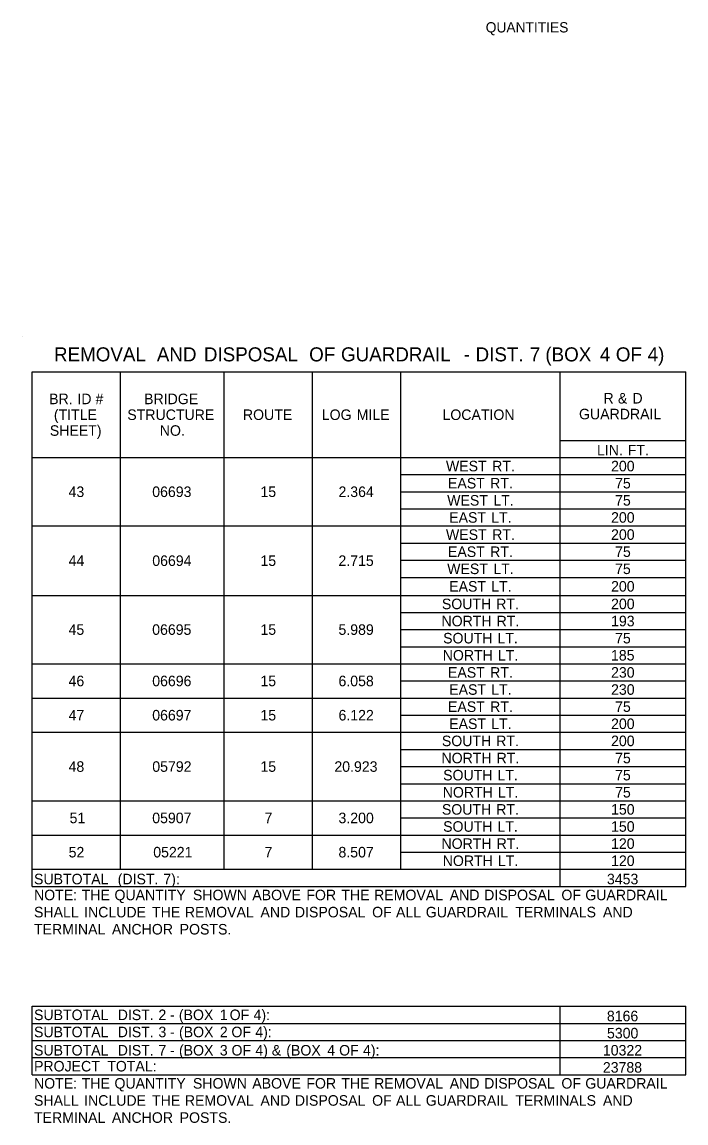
# Model space of a CAD drawing. Extents: x 544250 to 1930787, y -1948365 to 596640.
# Drawn here: x 547299 to 547677, y -1946685 to -1946058 of the extents above; entities that cross this region are included whole.
import ezdxf

# ---------------------------------------------------------------- set-up
doc = ezdxf.new("R2010")
doc.units = 0
doc.layers.add('Default', color=7, linetype='Continuous')
doc.layers.add('R_Border Prem', color=7, linetype='Continuous')

msp = doc.modelspace()

# ---------------------------------------------------------------- linework, layer by layer
at = {"layer": 'Default'}
for p, q in [((547299.32, -1946237.21), (547299.32, -1946237.21)), ((547305.17, -1946257.19), (547677.13, -1946257.19)), ((547305.17, -1946550.18), (547305.17, -1946257.19)), ((547305.17, -1946550.18), (547305.17, -1946257.19)), ((547355.38, -1946540.43), (547355.38, -1946257.19)), ((547414.37, -1946540.43), (547414.37, -1946257.19)), ((547464.58, -1946540.43), (547464.58, -1946257.19)), ((547514.79, -1946540.43), (547514.79, -1946257.19)), ((547605.47, -1946550.18), (547605.47, -1946257.19)), ((547677.13, -1946550.18), (547677.13, -1946257.19)), ((547677.13, -1946550.18), (547677.13, -1946257.19)), ((547605.47, -1946296.19), (547677.13, -1946296.19)), ((547305.17, -1946305.94), (547677.13, -1946305.94)), ((547305.17, -1946305.94), (547677.13, -1946305.94)), ((547514.79, -1946315.69), (547677.13, -1946315.69)), ((547514.79, -1946325.44), (547677.13, -1946325.44)), ((547514.79, -1946335.19), (547677.13, -1946335.19)), ((547305.17, -1946344.94), (547677.13, -1946344.94)), ((547514.79, -1946354.69), (547677.13, -1946354.69)), ((547514.79, -1946364.44), (547677.13, -1946364.44)), ((547514.79, -1946374.19), (547677.13, -1946374.19)), ((547305.17, -1946384.43), (547677.13, -1946384.43)), ((547514.79, -1946394.18), (547677.13, -1946394.18)), ((547514.79, -1946403.93), (547677.13, -1946403.93)), ((547514.79, -1946413.68), (547677.13, -1946413.68)), ((547305.17, -1946423.43), (547677.13, -1946423.43)), ((547514.79, -1946423.43), (547677.13, -1946423.43)), ((547514.79, -1946433.18), (547677.13, -1946433.18)), ((547305.17, -1946442.93), (547677.13, -1946442.93)), ((547514.79, -1946442.93), (547677.13, -1946442.93)), ((547514.79, -1946452.68), (547677.13, -1946452.68)), ((547305.17, -1946462.43), (547677.13, -1946462.43)), ((547514.79, -1946472.18), (547677.13, -1946472.18)), ((547514.79, -1946481.93), (547677.13, -1946481.93)), ((547514.79, -1946491.68), (547677.13, -1946491.68)), ((547305.17, -1946501.43), (547677.13, -1946501.43)), ((547514.79, -1946511.18), (547677.13, -1946511.18)), ((547305.17, -1946520.93), (547605.47, -1946520.93)), ((547514.79, -1946520.93), (547677.13, -1946520.93)), ((547605.47, -1946520.93), (547677.13, -1946520.93)), ((547514.79, -1946530.68), (547677.13, -1946530.68)), ((547305.17, -1946540.43), (547677.13, -1946540.43)), ((547605.47, -1946550.18), (547605.47, -1946540.43)), ((547305.17, -1946550.18), (547677.13, -1946550.18)), ((547305.17, -1946618.43), (547677.13, -1946618.43)), ((547305.17, -1946618.43), (547677.13, -1946618.43)), ((547305.17, -1946657.43), (547305.17, -1946618.43)), ((547305.17, -1946657.43), (547305.17, -1946618.43)), ((547605.47, -1946657.43), (547605.47, -1946618.43)), ((547605.47, -1946657.43), (547605.47, -1946618.43)), ((547677.13, -1946657.43), (547677.13, -1946618.43)), ((547677.13, -1946657.43), (547677.13, -1946618.43)), ((547305.17, -1946628.18), (547677.13, -1946628.18)), ((547305.17, -1946637.93), (547677.13, -1946637.93)), ((547305.17, -1946647.68), (547677.13, -1946647.68)), ((547305.17, -1946657.43), (547677.13, -1946657.43))]:
    msp.add_line(p, q, dxfattribs=at)

# ---------------------------------------------------------------- texts
for s, height, p in [('REMOVAL', 8, (547317.49, -1946251.2)), (' AND', 8, (547373.05, -1946251.2)), (' DISPOSAL', 8, (547399.82, -1946251.2)), (' OF', 8, (547459.73, -1946251.2)), (' GUARDRAIL', 8, (547477.84, -1946251.2)), (' DIST.', 8, (547554.42, -1946251.2)), (' 7', 8, (547585.32, -1946251.2)), (' (BOX', 8, (547594.14, -1946251.2)), (' 4', 8, (547625.18, -1946251.2)), (' OF', 8, (547634.24, -1946251.2)), (' 4)', 8, (547652.35, -1946251.2)), (' -', 8, (547547.68, -1946251.2)), ('BR.', 6, (547314.75, -1946275.57)), (' ID', 6, (547328.61, -1946275.57)), (' #', 6, (547338.9, -1946275.57)), ('BRIDGE', 6, (547368.78, -1946275.57)), ('R', 6, (547630.18, -1946275.19)), (' &', 6, (547636.2, -1946275.19)), (' D', 6, (547644.44, -1946275.19)), ('(TITLE', 6, (547317.44, -1946284.57)), ('STRUCTURE', 6, (547359.23, -1946284.57)), ('ROUTE', 6, (547425.01, -1946284.57)), ('LOG', 6, (547469.89, -1946284.57)), (' MILE', 6, (547487.54, -1946284.57)), ('LOCATION', 6, (547538.58, -1946284.57)), ('GUARDRAIL', 6, (547616.27, -1946284.19)), ('SHEET)', 6, (547315.12, -1946293.57)), ('NO.', 6, (547377.71, -1946293.57)), ('LIN.', 6, (547626.51, -1946304.74)), (' FT.', 6, (547641.76, -1946304.74)), ('WEST', 6, (547540.55, -1946313.82)), (' RT.', 6, (547564.6, -1946313.82)), ('200', 6, (547634.51, -1946313.82)), ('EAST', 6, (547541.71, -1946323.57)), (' RT.', 6, (547563.44, -1946323.57)), ('75', 6, (547636.8, -1946323.57)), ('43', 6, (547325.8, -1946328.44)), ('06693', 6, (547373.41, -1946328.44)), ('15', 6, (547434.98, -1946328.44)), ('2.364', 6, (547479.4, -1946328.44)), ('WEST', 6, (547541.25, -1946333.32)), (' LT.', 6, (547565.3, -1946333.32)), ('75', 6, (547636.8, -1946333.32)), ('EAST', 6, (547542.41, -1946343.07)), (' LT.', 6, (547564.14, -1946343.07)), ('200', 6, (547634.51, -1946343.07)), ('WEST', 6, (547540.55, -1946352.82)), (' RT.', 6, (547564.6, -1946352.82)), ('200', 6, (547634.51, -1946352.82)), ('EAST', 6, (547541.71, -1946362.57)), (' RT.', 6, (547563.44, -1946362.57)), ('75', 6, (547636.8, -1946362.57)), ('44', 6, (547325.82, -1946367.69)), ('06694', 6, (547373.43, -1946367.69)), ('15', 6, (547434.98, -1946367.69)), ('2.715', 6, (547479.37, -1946367.69)), ('WEST', 6, (547541.25, -1946372.32)), (' LT.', 6, (547565.3, -1946372.32)), ('75', 6, (547636.8, -1946372.32)), ('EAST', 6, (547542.41, -1946382.31)), (' LT.', 6, (547564.14, -1946382.31)), ('200', 6, (547634.51, -1946382.31)), ('SOUTH', 6, (547538.24, -1946392.31)), (' RT.', 6, (547566.91, -1946392.31)), ('200', 6, (547634.51, -1946392.31)), ('45', 6, (547325.78, -1946406.93)), ('06695', 6, (547373.39, -1946406.93)), ('15', 6, (547434.98, -1946406.93)), ('5.989', 6, (547479.39, -1946406.93)), ('NORTH', 6, (547538.01, -1946402.06)), (' RT.', 6, (547567.14, -1946402.06)), ('193', 6, (547634.5, -1946402.06)), ('SOUTH', 6, (547538.94, -1946411.81)), (' LT.', 6, (547567.61, -1946411.81)), ('75', 6, (547636.8, -1946411.81)), ('NORTH', 6, (547538.71, -1946421.56)), (' LT.', 6, (547567.84, -1946421.56)), ('185', 6, (547634.47, -1946421.56)), ('EAST', 6, (547541.71, -1946431.31)), (' RT.', 6, (547563.44, -1946431.31)), ('230', 6, (547634.51, -1946431.31)), ('46', 6, (547325.8, -1946436.18)), ('06696', 6, (547373.41, -1946436.18)), ('15', 6, (547434.98, -1946436.18)), ('6.058', 6, (547479.39, -1946436.18)), ('EAST', 6, (547542.41, -1946441.06)), (' LT.', 6, (547564.14, -1946441.06)), ('230', 6, (547634.51, -1946441.06)), ('EAST', 6, (547541.71, -1946450.81)), (' RT.', 6, (547563.44, -1946450.81)), ('75', 6, (547636.8, -1946450.81)), ('47', 6, (547325.8, -1946455.68)), ('06697', 6, (547373.41, -1946455.68)), ('15', 6, (547434.98, -1946455.68)), ('6.122', 6, (547479.42, -1946455.68)), ('EAST', 6, (547542.41, -1946460.56)), (' LT.', 6, (547564.14, -1946460.56)), ('200', 6, (547634.51, -1946460.56)), ('SOUTH', 6, (547538.24, -1946470.31)), (' RT.', 6, (547566.91, -1946470.31)), ('200', 6, (547634.51, -1946470.31)), ('NORTH', 6, (547538.01, -1946480.06)), (' RT.', 6, (547567.14, -1946480.06)), ('75', 6, (547636.8, -1946480.06)), ('48', 6, (547325.8, -1946484.93)), ('05792', 6, (547373.44, -1946484.93)), ('15', 6, (547434.98, -1946484.93)), ('20.923', 6, (547477.06, -1946484.93)), ('SOUTH', 6, (547538.94, -1946489.81)), (' LT.', 6, (547567.61, -1946489.81)), ('75', 6, (547636.8, -1946489.81)), ('NORTH', 6, (547538.71, -1946499.56)), (' LT.', 6, (547567.84, -1946499.56)), ('75', 6, (547636.8, -1946499.56)), ('SOUTH', 6, (547538.24, -1946509.31)), (' RT.', 6, (547566.91, -1946509.31)), ('150', 6, (547634.51, -1946509.31)), ('51', 6, (547326.38, -1946514.18)), ('05907', 6, (547373.41, -1946514.18)), ('7', 6, (547437.33, -1946514.18)), ('3.200', 6, (547479.4, -1946514.18)), ('SOUTH', 6, (547538.94, -1946519.06)), (' LT.', 6, (547567.61, -1946519.06)), ('150', 6, (547634.51, -1946519.06)), ('NORTH', 6, (547538.01, -1946528.81)), (' RT.', 6, (547567.14, -1946528.81)), ('120', 6, (547634.51, -1946528.81)), ('52', 6, (547325.83, -1946533.68)), ('05221', 6, (547373.99, -1946533.68)), ('7', 6, (547437.33, -1946533.68)), ('8.507', 6, (547479.39, -1946533.68)), ('NORTH', 6, (547538.71, -1946538.56)), (' LT.', 6, (547567.84, -1946538.56)), ('120', 6, (547634.51, -1946538.56)), ('SUBTOTAL', 6, (547306.14, -1946548.98)), (' (DIST.', 6, (547351.53, -1946548.98)), (' 7):', 6, (547377.5, -1946548.98)), ('3453', 6, (547632.16, -1946548.98)), ('NOTE:', 6, (547306.14, -1946558.06)), (' THE', 6, (547331.03, -1946558.06)), (' QUANTITY', 6, (547349.68, -1946558.06)), (' SHOWN', 6, (547394.33, -1946558.06)), (' ABOVE', 6, (547428.11, -1946558.06)), (' FOR', 6, (547458.88, -1946558.06)), (' THE', 6, (547478.79, -1946558.06)), (' REMOVAL', 6, (547497.44, -1946558.06)), (' AND', 6, (547540.47, -1946558.06)), (' DISPOSAL', 6, (547560.05, -1946558.06)), (' OF', 6, (547604.02, -1946558.06)), (' GUARDRAIL', 6, (547617.61, -1946558.06)), ('SHALL', 6, (547306.14, -1946567.81)), (' INCLUDE', 6, (547332.41, -1946567.81)), (' THE', 6, (547371.09, -1946567.81)), (' REMOVAL', 6, (547389.73, -1946567.81)), (' AND', 6, (547432.76, -1946567.81)), (' DISPOSAL', 6, (547452.35, -1946567.81)), (' OF', 6, (547496.31, -1946567.81)), (' ALL', 6, (547509.9, -1946567.81)), (' GUARDRAIL', 6, (547526.84, -1946567.81)), (' TERMINALS', 6, (547577.79, -1946567.81)), (' AND', 6, (547627.66, -1946567.81)), ('TERMINAL', 6, (547306.14, -1946577.56)), (' ANCHOR', 6, (547348.23, -1946577.56)), (' POSTS.', 6, (547386.78, -1946577.56)), ('SUBTOTAL', 6, (547306.14, -1946626.31)), (' DIST.', 6, (547351.53, -1946626.31)), (' 2', 6, (547374.71, -1946626.31)), (' (BOX', 6, (547386.34, -1946626.31)), (' 1', 6, (547409.61, -1946626.31)), (' OF', 6, (547415.24, -1946626.31)), (' 4):', 6, (547428.83, -1946626.31)), (' -', 6, (547381.28, -1946626.31)), ('8166', 6, (547632.13, -1946626.98)), ('SUBTOTAL', 6, (547306.14, -1946636.06)), (' DIST.', 6, (547351.53, -1946636.06)), (' 3', 6, (547374.71, -1946636.06)), (' (BOX', 6, (547386.4, -1946636.06)), (' 2', 6, (547409.67, -1946636.06)), (' OF', 6, (547416.24, -1946636.06)), (' 4):', 6, (547429.82, -1946636.06)), ('5300', 6, (547632.18, -1946636.73)), (' -', 6, (547381.34, -1946636.06)), ('SUBTOTAL', 6, (547306.14, -1946646.48)), (' DIST.', 6, (547351.53, -1946646.48)), (' 7', 6, (547374.71, -1946646.48)), (' -', 6, (547381.33, -1946646.48)), (' (BOX', 6, (547386.39, -1946646.48)), (' 3', 6, (547409.66, -1946646.48)), (' OF', 6, (547416.29, -1946646.48)), (' 4)', 6, (547429.87, -1946646.48)), (' &', 6, (547439.22, -1946646.48)), (' (BOX', 6, (547447.46, -1946646.48)), (' 4', 6, (547470.74, -1946646.48)), (' OF', 6, (547477.53, -1946646.48)), (' 4):', 6, (547491.12, -1946646.48)), ('10322', 6, (547629.86, -1946646.48)), ('PROJECT', 6, (547306.14, -1946655.56)), (' TOTAL:', 6, (547345.57, -1946655.56)), ('23788', 6, (547629.84, -1946656.23)), ('NOTE:', 6, (547306.14, -1946665.31)), (' THE', 6, (547331.03, -1946665.31)), (' QUANTITY', 6, (547349.68, -1946665.31)), (' SHOWN', 6, (547394.33, -1946665.31)), (' ABOVE', 6, (547428.11, -1946665.31)), (' FOR', 6, (547458.88, -1946665.31)), (' THE', 6, (547478.79, -1946665.31)), (' REMOVAL', 6, (547497.44, -1946665.31)), (' AND', 6, (547540.47, -1946665.31)), (' DISPOSAL', 6, (547560.05, -1946665.31)), (' OF', 6, (547604.02, -1946665.31)), (' GUARDRAIL', 6, (547617.61, -1946665.31)), ('SHALL', 6, (547306.14, -1946675.06)), (' INCLUDE', 6, (547332.41, -1946675.06)), (' THE', 6, (547371.09, -1946675.06)), (' REMOVAL', 6, (547389.73, -1946675.06)), (' AND', 6, (547432.76, -1946675.06)), (' DISPOSAL', 6, (547452.35, -1946675.06)), (' OF', 6, (547496.31, -1946675.06)), (' ALL', 6, (547509.9, -1946675.06)), (' GUARDRAIL', 6, (547526.84, -1946675.06)), (' TERMINALS', 6, (547577.79, -1946675.06)), (' AND', 6, (547627.66, -1946675.06)), ('TERMINAL', 6, (547306.14, -1946684.81)), (' ANCHOR', 6, (547348.23, -1946684.81)), (' POSTS.', 6, (547386.78, -1946684.81))]:
    msp.add_text(s, height=height, dxfattribs=at).set_placement(p)
at = {"layer": 'R_Border Prem'}
msp.add_text('QUANTITIES', height=5.862, rotation=360, dxfattribs=at).set_placement((547563.18, -1946063.9))

doc.saveas('drawing.dxf')
